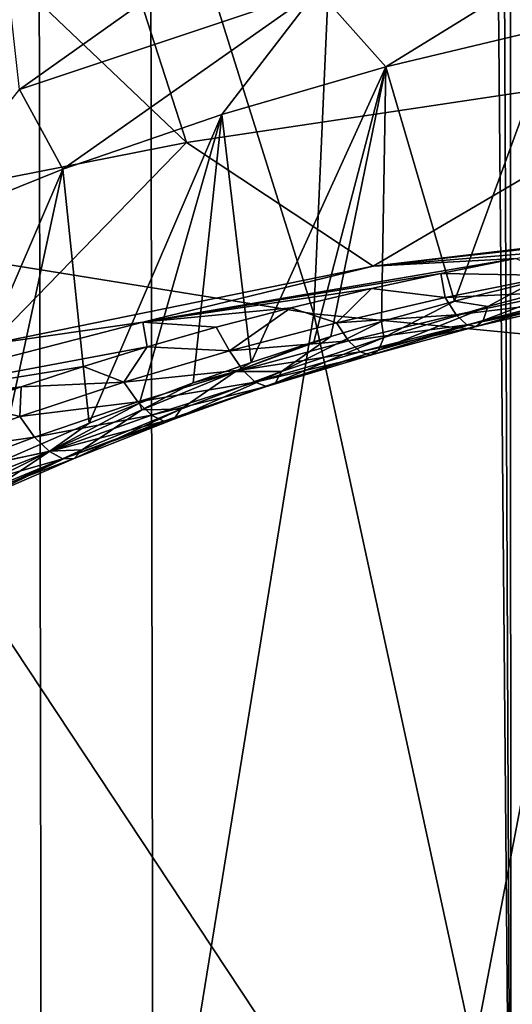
# Model space of a CAD drawing. Header units: metres. Extents: x -109 to 109, y -78 to 121.
# Tile 494 of 656: x -4.676 to -3.699, y -62.968 to -61.017. Entities that reach past the tile are written whole.
import ezdxf

# ---------------------------------------------------------------- set-up
doc = ezdxf.new("R2010")
doc.units = ezdxf.units.M
doc.layers.add('solid_508554_SW0001', color=7, linetype='CONTINUOUS')

msp = doc.modelspace()

# ---------------------------------------------------------------- linework, layer by layer
at = {"layer": 'solid_508554_SW0001'}
for points in [[(-4.406734, -66.23333, 9.381738), (-4.42756, -54.381783, 2.402754), (-6.599189, -54.141064, 2.81969)], [(-6.568146, -65.993744, 9.796714), (-4.406734, -66.23333, 9.381738), (-6.599189, -54.141064, 2.81969)], [(-2.211783, -66.377815, 9.131481), (-2.222234, -54.526951, 2.151316), (-4.42756, -54.381783, 2.402754)], [(-4.406734, -66.23333, 9.381738), (-2.211783, -66.377815, 9.131481), (-4.42756, -54.381783, 2.402754)], [(-6.928705, -55.136349, 1.10628), (-4.647057, -55.382214, 0.680429), (-6.897811, -67.254082, 8.239582)], [(-4.647057, -55.382214, 0.680429), (-4.626338, -67.498848, 7.815628), (-6.897811, -67.254082, 8.239582)], [(-4.647057, -55.382214, 0.680429), (-2.331927, -55.530445, 0.423685), (-4.626338, -67.498848, 7.815628)], [(-2.331927, -55.530445, 0.423685), (-2.321532, -67.646423, 7.560028), (-4.626338, -67.498848, 7.815628)], [(-6.111932, -61.275158, 74.048195), (-4.092897, -61.600193, 74.235786), (-5.779271, -56.233425, 82.984825)], [(-4.092897, -61.600193, 74.235786), (-3.866666, -56.51215, 83.145706), (-5.779271, -56.233425, 82.984825)], [(-4.092897, -61.600193, 74.235786), (-2.051954, -61.79623, 74.348877), (-3.866666, -56.51215, 83.145706)], [(-2.051954, -61.79623, 74.348877), (-1.937002, -56.680149, 83.242615), (-3.866666, -56.51215, 83.145706)], [(-3.703231, -57.686657, 54.330128), (-3.655041, -57.683823, 54.349854), (-3.649839, -63.74894, 55.071304)], [(-3.701597, -63.750217, 55.064598), (-5.929369, -60.387154, 54.653442), (-3.754894, -57.687927, 54.323444)], [(-3.728836, -57.687496, 54.325111), (-3.701597, -63.750217, 55.064598), (-3.754894, -57.687927, 54.323444)], [(-3.728836, -57.687496, 54.325111), (-3.703231, -57.686657, 54.330128), (-3.701597, -63.750217, 55.064598)], [(-3.703231, -57.686657, 54.330128), (-3.649839, -63.74894, 55.071304), (-3.701597, -63.750217, 55.064598)], [(-3.762919, -59.128593, 51.296101), (-4.977149, -59.309341, 50.98304), (-3.285759, -61.101677, 50.144314)], [(-3.762919, -59.128593, 51.296101), (-3.285759, -61.101677, 50.144314), (-2.203244, -60.987316, 50.342388)], [(-4.977149, -59.309341, 50.98304), (-6.157379, -59.539604, 50.584213), (-4.345495, -61.260666, 49.868935)], [(-4.977149, -59.309341, 50.98304), (-4.345495, -61.260666, 49.868935), (-3.285759, -61.101677, 50.144314)], [(-6.157379, -59.539604, 50.584213), (-5.375104, -61.463184, 49.518162), (-4.345495, -61.260666, 49.868935)], [(-5.929369, -60.387154, 54.653442), (-3.701597, -63.750217, 55.064598), (-4.801875, -63.750217, 55.064598)], [(-4.676899, -61.155132, 48.472328), (-4.699964, -60.946232, 48.35215), (-4.101223, -60.74675, 48.615654)], [(-4.085079, -60.957542, 48.733627), (-4.676899, -61.155132, 48.472328), (-4.101223, -60.74675, 48.615654)], [(-3.460669, -60.808887, 48.94688), (-3.94944, -61.110622, 48.932045), (-4.085079, -60.957542, 48.733627)], [(-3.460669, -60.808887, 48.94688), (-3.614476, -61.030365, 49.047089), (-3.94944, -61.110622, 48.932045)], [(-4.085079, -60.957542, 48.733627), (-4.59093, -61.313522, 48.660378), (-4.676899, -61.155132, 48.472328)], [(-4.085079, -60.957542, 48.733627), (-4.275334, -61.205132, 48.802975), (-4.59093, -61.313522, 48.660378)], [(-4.085079, -60.957542, 48.733627), (-3.94944, -61.110622, 48.932045), (-4.275334, -61.205132, 48.802975)], [(-3.813132, -61.574749, 49.441357), (-3.94944, -61.110622, 48.932045), (-3.614476, -61.030365, 49.047089)], [(-3.654274, -61.535019, 49.491882), (-3.813132, -61.574749, 49.441357), (-3.614476, -61.030365, 49.047089)], [(-3.285759, -61.101677, 50.144314), (-4.345495, -61.260666, 49.868935), (-3.974552, -61.505356, 49.763412)], [(-4.216632, -61.696117, 49.298393), (-4.275334, -61.205132, 48.802975), (-3.94944, -61.110622, 48.932045)], [(-4.09248, -61.655472, 49.344639), (-4.216632, -61.696117, 49.298393), (-3.94944, -61.110622, 48.932045)], [(-4.059028, -61.645046, 49.356762), (-4.09248, -61.655472, 49.344639), (-3.94944, -61.110622, 48.932045)], [(-3.958205, -61.614895, 49.392406), (-4.059028, -61.645046, 49.356762), (-3.94944, -61.110622, 48.932045)], [(-3.285759, -61.101677, 50.144314), (-3.974552, -61.505356, 49.763412), (-3.187125, -61.412193, 49.94561)], [(-3.813132, -61.574749, 49.441357), (-3.958205, -61.614895, 49.392406), (-3.94944, -61.110622, 48.932045)], [(-4.676899, -61.155132, 48.472328), (-4.59093, -61.313522, 48.660378), (-4.895079, -61.435379, 48.504799)], [(-4.538319, -61.816589, 49.16906), (-4.59093, -61.313522, 48.660378), (-4.275334, -61.205132, 48.802975)], [(-4.438788, -61.776844, 49.210541), (-4.538319, -61.816589, 49.16906), (-4.275334, -61.205132, 48.802975)], [(-4.331956, -61.736679, 49.25359), (-4.438788, -61.776844, 49.210541), (-4.275334, -61.205132, 48.802975)], [(-4.216632, -61.696117, 49.298393), (-4.331956, -61.736679, 49.25359), (-4.275334, -61.205132, 48.802975)], [(-4.345495, -61.260666, 49.868935), (-5.375104, -61.463184, 49.518162), (-4.735002, -61.660038, 49.514885)], [(-4.345495, -61.260666, 49.868935), (-4.735002, -61.660038, 49.514885), (-3.974552, -61.505356, 49.763412)], [(-4.904434, -66.598526, 65.274155), (-4.092897, -61.600193, 74.235786), (-6.111932, -61.275158, 74.048195)], [(-4.872854, -61.968765, 49.02029), (-4.895079, -61.435379, 48.504799), (-4.59093, -61.313522, 48.660378)], [(-4.717144, -61.894161, 49.091305), (-4.872854, -61.968765, 49.02029), (-4.59093, -61.313522, 48.660378)], [(-4.538319, -61.816589, 49.16906), (-4.717144, -61.894161, 49.091305), (-4.59093, -61.313522, 48.660378)], [(-3.406902, -61.442291, 49.894993), (-3.187125, -61.412193, 49.94561), (-3.974552, -61.505356, 49.763412)], [(-3.406902, -61.442291, 49.894993), (-3.974552, -61.505356, 49.763412), (-3.61215, -61.475845, 49.842636)], [(-3.61215, -61.475845, 49.842636), (-3.974552, -61.505356, 49.763412), (-3.692365, -61.490463, 49.820805)], [(-4.43197, -61.616611, 49.606148), (-3.974552, -61.505356, 49.763412), (-4.735002, -61.660038, 49.514885)], [(-3.692365, -61.490463, 49.820805), (-3.974552, -61.505356, 49.763412), (-4.43197, -61.616611, 49.606148)], [(-3.840346, -61.519695, 49.778492), (-3.692365, -61.490463, 49.820805), (-4.43197, -61.616611, 49.606148)], [(-3.61406, -61.523811, 49.804932), (-3.692365, -61.490463, 49.820805), (-3.840346, -61.519695, 49.778492)], [(-3.978167, -61.549625, 49.736683), (-3.840346, -61.519695, 49.778492), (-4.43197, -61.616611, 49.606148)], [(-3.831973, -61.567684, 49.745609), (-3.840346, -61.519695, 49.778492), (-3.978167, -61.549625, 49.736683)], [(-3.831973, -61.567684, 49.745609), (-3.61406, -61.523811, 49.804932), (-3.840346, -61.519695, 49.778492)], [(-3.594213, -61.556095, 49.761139), (-3.61406, -61.523811, 49.804932), (-3.831973, -61.567684, 49.745609)], [(-3.747436, -61.585194, 49.494335), (-3.813132, -61.574749, 49.441357), (-3.654274, -61.535019, 49.491882)], [(-3.53827, -61.530254, 49.550362), (-3.546038, -61.560188, 49.599327), (-3.756422, -61.612843, 49.544422)], [(-3.747436, -61.585194, 49.494335), (-3.53827, -61.530254, 49.550362), (-3.756422, -61.612843, 49.544422)], [(-3.747436, -61.585194, 49.494335), (-3.654274, -61.535019, 49.491882), (-3.53827, -61.530254, 49.550362)], [(-4.138498, -61.587898, 49.685074), (-3.978167, -61.549625, 49.736683), (-4.43197, -61.616611, 49.606148)], [(-4.047357, -61.617546, 49.681492), (-3.978167, -61.549625, 49.736683), (-4.138498, -61.587898, 49.685074)], [(-4.047357, -61.617546, 49.681492), (-3.831973, -61.567684, 49.745609), (-3.978167, -61.549625, 49.736683)], [(-3.810157, -61.601715, 49.70414), (-3.594213, -61.556095, 49.761139), (-3.831973, -61.567684, 49.745609)], [(-3.575234, -61.573673, 49.709328), (-3.594213, -61.556095, 49.761139), (-3.810157, -61.601715, 49.70414)], [(-3.546038, -61.560188, 49.599327), (-3.558714, -61.575077, 49.653839), (-3.770729, -61.625282, 49.599144)], [(-3.756422, -61.612843, 49.544422), (-3.546038, -61.560188, 49.599327), (-3.770729, -61.625282, 49.599144)], [(-3.810157, -61.601715, 49.70414), (-3.831973, -61.567684, 49.745609), (-4.047357, -61.617546, 49.681492)], [(-3.747436, -61.585194, 49.494335), (-3.756422, -61.612843, 49.544422), (-3.964058, -61.671741, 49.485664)], [(-3.95367, -61.646545, 49.434563), (-3.747436, -61.585194, 49.494335), (-3.964058, -61.671741, 49.485664)], [(-3.95367, -61.646545, 49.434563), (-3.958205, -61.614895, 49.392406), (-3.813132, -61.574749, 49.441357)], [(-3.95367, -61.646545, 49.434563), (-3.813132, -61.574749, 49.441357), (-3.747436, -61.585194, 49.494335)], [(-3.789155, -61.621464, 49.653912), (-3.575234, -61.573673, 49.709328), (-3.810157, -61.601715, 49.70414)], [(-3.558714, -61.575077, 49.653839), (-3.575234, -61.573673, 49.709328), (-3.789155, -61.621464, 49.653912)], [(-3.770729, -61.625282, 49.599144), (-3.558714, -61.575077, 49.653839), (-3.789155, -61.621464, 49.653912)], [(-4.904434, -66.598526, 65.274155), (-2.952612, -66.847145, 65.417549), (-4.092897, -61.600193, 74.235786)], [(-4.286505, -61.626637, 49.63456), (-4.138498, -61.587898, 49.685074), (-4.43197, -61.616611, 49.606148)], [(-4.259947, -61.67345, 49.612785), (-4.138498, -61.587898, 49.685074), (-4.286505, -61.626637, 49.63456)], [(-4.259947, -61.67345, 49.612785), (-4.047357, -61.617546, 49.681492), (-4.138498, -61.587898, 49.685074)], [(-2.952612, -66.847145, 65.417549), (-2.051954, -61.79623, 74.348877), (-4.092897, -61.600193, 74.235786)], [(-4.023609, -61.653309, 49.64262), (-3.810157, -61.601715, 49.70414), (-4.047357, -61.617546, 49.681492)], [(-3.789155, -61.621464, 49.653912), (-3.810157, -61.601715, 49.70414), (-4.023609, -61.653309, 49.64262)], [(-4.43197, -61.616611, 49.606148), (-4.735002, -61.660038, 49.514885), (-5.143517, -61.800236, 49.33028)], [(-4.423138, -61.665443, 49.585442), (-4.43197, -61.616611, 49.606148), (-5.143517, -61.800236, 49.33028)], [(-4.423138, -61.665443, 49.585442), (-4.286505, -61.626637, 49.63456), (-4.43197, -61.616611, 49.606148)], [(-4.023609, -61.653309, 49.64262), (-4.047357, -61.617546, 49.681492), (-4.259947, -61.67345, 49.612785)], [(-4.156745, -61.714363, 49.371399), (-4.059028, -61.645046, 49.356762), (-3.958205, -61.614895, 49.392406)], [(-4.156745, -61.714363, 49.371399), (-3.958205, -61.614895, 49.392406), (-3.95367, -61.646545, 49.434563)], [(-4.000557, -61.67527, 49.594242), (-3.789155, -61.621464, 49.653912), (-4.023609, -61.653309, 49.64262)], [(-3.770729, -61.625282, 49.599144), (-3.789155, -61.621464, 49.653912), (-4.000557, -61.67527, 49.594242)], [(-3.980136, -61.681591, 49.540421), (-3.770729, -61.625282, 49.599144), (-4.000557, -61.67527, 49.594242)], [(-3.756422, -61.612843, 49.544422), (-3.770729, -61.625282, 49.599144), (-3.980136, -61.681591, 49.540421)], [(-3.964058, -61.671741, 49.485664), (-3.756422, -61.612843, 49.544422), (-3.980136, -61.681591, 49.540421)], [(-4.259947, -61.67345, 49.612785), (-4.286505, -61.626637, 49.63456), (-4.423138, -61.665443, 49.585442)], [(-4.247684, -61.714432, 49.294033), (-4.09248, -61.655472, 49.344639), (-4.059028, -61.645046, 49.356762)], [(-4.247684, -61.714432, 49.294033), (-4.059028, -61.645046, 49.356762), (-4.156745, -61.714363, 49.371399)], [(-4.234321, -61.710911, 49.576809), (-4.023609, -61.653309, 49.64262), (-4.259947, -61.67345, 49.612785)], [(-4.247684, -61.714432, 49.294033), (-4.216632, -61.696117, 49.298393), (-4.09248, -61.655472, 49.344639)], [(-4.000557, -61.67527, 49.594242), (-4.023609, -61.653309, 49.64262), (-4.234321, -61.710911, 49.576809)], [(-3.95367, -61.646545, 49.434563), (-3.964058, -61.671741, 49.485664), (-4.168723, -61.736916, 49.423378)], [(-4.156745, -61.714363, 49.371399), (-3.95367, -61.646545, 49.434563), (-4.168723, -61.736916, 49.423378)], [(-4.423138, -61.665443, 49.585442), (-5.143517, -61.800236, 49.33028), (-4.549338, -61.704014, 49.537922)], [(-4.469485, -61.735447, 49.53973), (-4.423138, -61.665443, 49.585442), (-4.549338, -61.704014, 49.537922)], [(-4.469485, -61.735447, 49.53973), (-4.259947, -61.67345, 49.612785), (-4.423138, -61.665443, 49.585442)], [(-4.234321, -61.710911, 49.576809), (-4.259947, -61.67345, 49.612785), (-4.469485, -61.735447, 49.53973)], [(-4.209208, -61.735111, 49.530579), (-4.000557, -61.67527, 49.594242), (-4.234321, -61.710911, 49.576809)], [(-3.980136, -61.681591, 49.540421), (-4.000557, -61.67527, 49.594242), (-4.209208, -61.735111, 49.530579)], [(-4.186713, -61.74403, 49.477962), (-3.980136, -61.681591, 49.540421), (-4.209208, -61.735111, 49.530579)], [(-3.964058, -61.671741, 49.485664), (-3.980136, -61.681591, 49.540421), (-4.186713, -61.74403, 49.477962)], [(-4.168723, -61.736916, 49.423378), (-3.964058, -61.671741, 49.485664), (-4.186713, -61.74403, 49.477962)], [(-5.143517, -61.800236, 49.33028), (-4.67311, -61.744492, 49.489292), (-4.549338, -61.704014, 49.537922)], [(-4.469485, -61.735447, 49.53973), (-4.549338, -61.704014, 49.537922), (-4.67311, -61.744492, 49.489292)], [(-4.247684, -61.714432, 49.294033), (-4.331956, -61.736679, 49.25359), (-4.216632, -61.696117, 49.298393)], [(-4.442057, -61.774559, 49.506989), (-4.234321, -61.710911, 49.576809), (-4.469485, -61.735447, 49.53973)], [(-4.209208, -61.735111, 49.530579), (-4.234321, -61.710911, 49.576809), (-4.442057, -61.774559, 49.506989)], [(-4.433798, -61.790199, 49.228657), (-4.331956, -61.736679, 49.25359), (-4.247684, -61.714432, 49.294033)], [(-4.433798, -61.790199, 49.228657), (-4.247684, -61.714432, 49.294033), (-4.356447, -61.788723, 49.30526)], [(-4.156745, -61.714363, 49.371399), (-4.168723, -61.736916, 49.423378), (-4.370206, -61.808422, 49.357952)], [(-4.356447, -61.788723, 49.30526), (-4.156745, -61.714363, 49.371399), (-4.370206, -61.808422, 49.357952)], [(-4.247684, -61.714432, 49.294033), (-4.156745, -61.714363, 49.371399), (-4.356447, -61.788723, 49.30526)], [(-4.675714, -61.803616, 49.462616), (-4.469485, -61.735447, 49.53973), (-4.67311, -61.744492, 49.489292)], [(-4.442057, -61.774559, 49.506989), (-4.469485, -61.735447, 49.53973), (-4.675714, -61.803616, 49.462616)], [(-4.414884, -61.801029, 49.46323), (-4.209208, -61.735111, 49.530579), (-4.442057, -61.774559, 49.506989)], [(-4.433798, -61.790199, 49.228657), (-4.438788, -61.776844, 49.210541), (-4.331956, -61.736679, 49.25359)], [(-4.186713, -61.74403, 49.477962), (-4.209208, -61.735111, 49.530579), (-4.414884, -61.801029, 49.46323)], [(-4.168723, -61.736916, 49.423378), (-4.186713, -61.74403, 49.477962), (-4.390245, -61.812641, 49.412125)], [(-4.370206, -61.808422, 49.357952), (-4.168723, -61.736916, 49.423378), (-4.390245, -61.812641, 49.412125)], [(-4.774866, -61.77985, 49.447788), (-4.67311, -61.744492, 49.489292), (-5.338203, -61.937748, 49.207508)], [(-5.143517, -61.800236, 49.33028), (-5.338203, -61.937748, 49.207508), (-4.67311, -61.744492, 49.489292)], [(-4.675714, -61.803616, 49.462616), (-4.67311, -61.744492, 49.489292), (-4.774866, -61.77985, 49.447788)], [(-4.390245, -61.812641, 49.412125), (-4.186713, -61.74403, 49.477962), (-4.414884, -61.801029, 49.46323)], [(-4.878368, -61.878056, 49.381805), (-4.675714, -61.803616, 49.462616), (-4.774866, -61.77985, 49.447788)], [(-4.646581, -61.844315, 49.433483), (-4.442057, -61.774559, 49.506989), (-4.675714, -61.803616, 49.462616)], [(-4.414884, -61.801029, 49.46323), (-4.442057, -61.774559, 49.506989), (-4.646581, -61.844315, 49.433483)], [(-4.616407, -61.872215, 49.161407), (-4.538319, -61.816589, 49.16906), (-4.438788, -61.776844, 49.210541)], [(-4.616407, -61.872215, 49.161407), (-4.438788, -61.776844, 49.210541), (-4.433798, -61.790199, 49.228657)], [(-4.617369, -61.873074, 49.392574), (-4.414884, -61.801029, 49.46323), (-4.646581, -61.844315, 49.433483)], [(-4.390245, -61.812641, 49.412125), (-4.414884, -61.801029, 49.46323), (-4.617369, -61.873074, 49.392574)], [(-4.616407, -61.872215, 49.161407), (-4.433798, -61.790199, 49.228657), (-4.55257, -61.869717, 49.236656)], [(-4.356447, -61.788723, 49.30526), (-4.370206, -61.808422, 49.357952), (-4.568306, -61.88633, 49.289856)], [(-4.55257, -61.869717, 49.236656), (-4.356447, -61.788723, 49.30526), (-4.568306, -61.88633, 49.289856)], [(-4.433798, -61.790199, 49.228657), (-4.356447, -61.788723, 49.30526), (-4.55257, -61.869717, 49.236656)], [(-4.646581, -61.844315, 49.433483), (-4.675714, -61.803616, 49.462616), (-4.878368, -61.878056, 49.381805)], [(-4.616407, -61.872215, 49.161407), (-4.717144, -61.894161, 49.091305), (-4.538319, -61.816589, 49.16906)], [(-4.590527, -61.887482, 49.343323), (-4.390245, -61.812641, 49.412125), (-4.617369, -61.873074, 49.392574)], [(-4.370206, -61.808422, 49.357952), (-4.390245, -61.812641, 49.412125), (-4.590527, -61.887482, 49.343323)], [(-4.568306, -61.88633, 49.289856), (-4.370206, -61.808422, 49.357952), (-4.590527, -61.887482, 49.343323)], [(-4.847655, -61.920254, 49.356705), (-4.646581, -61.844315, 49.433483), (-4.878368, -61.878056, 49.381805)], [(-4.617369, -61.873074, 49.392574), (-4.646581, -61.844315, 49.433483), (-4.847655, -61.920254, 49.356705)], [(-4.816447, -61.951309, 49.31908), (-4.617369, -61.873074, 49.392574), (-4.847655, -61.920254, 49.356705)], [(-4.590527, -61.887482, 49.343323), (-4.617369, -61.873074, 49.392574), (-4.816447, -61.951309, 49.31908)], [(-4.795336, -61.96064, 49.092911), (-4.717144, -61.894161, 49.091305), (-4.616407, -61.872215, 49.161407)], [(-4.795336, -61.96064, 49.092911), (-4.616407, -61.872215, 49.161407), (-4.744915, -61.957466, 49.166222)], [(-4.55257, -61.869717, 49.236656), (-4.568306, -61.88633, 49.289856), (-4.762828, -61.97073, 49.219673)], [(-4.744915, -61.957466, 49.166222), (-4.55257, -61.869717, 49.236656), (-4.762828, -61.97073, 49.219673)], [(-4.616407, -61.872215, 49.161407), (-4.55257, -61.869717, 49.236656), (-4.744915, -61.957466, 49.166222)], [(-4.787358, -61.968616, 49.272091), (-4.590527, -61.887482, 49.343323), (-4.816447, -61.951309, 49.31908)], [(-4.568306, -61.88633, 49.289856), (-4.590527, -61.887482, 49.343323), (-4.787358, -61.968616, 49.272091)], [(-4.762828, -61.97073, 49.219673), (-4.568306, -61.88633, 49.289856), (-4.787358, -61.968616, 49.272091)]]:
    msp.add_3dface(points, dxfattribs=at)

doc.saveas('drawing.dxf')
